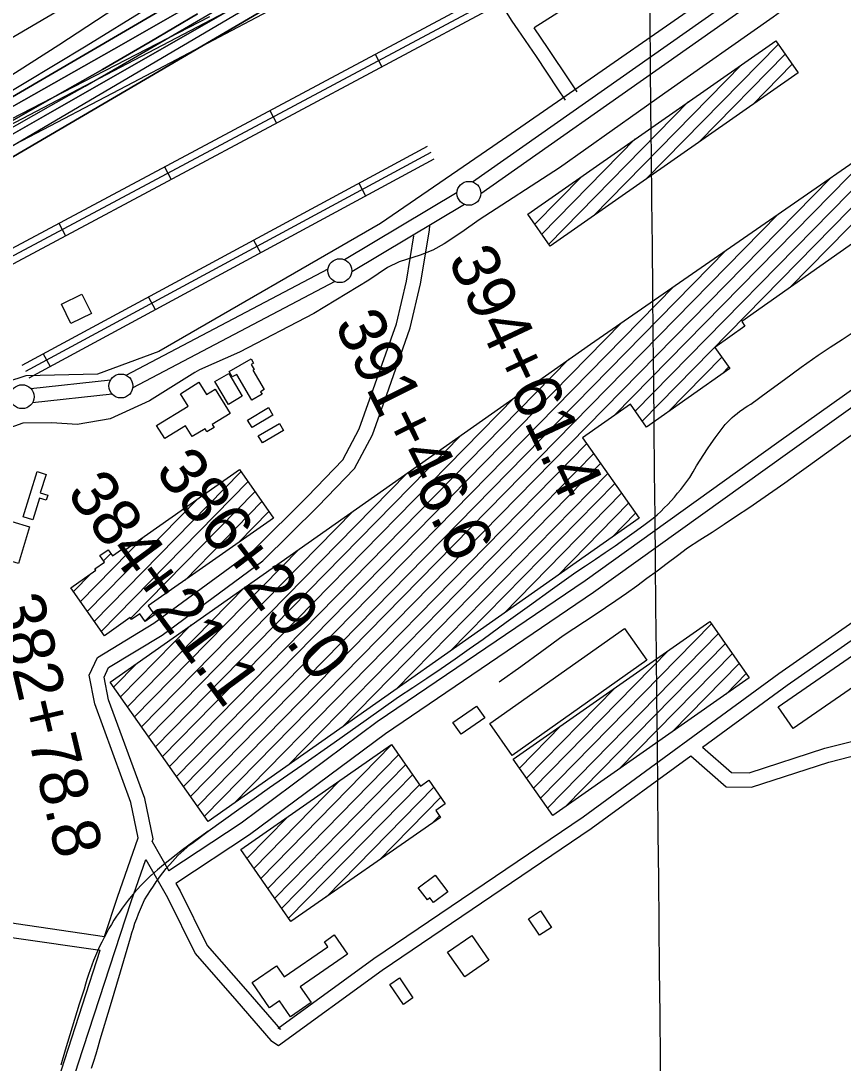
# Model space of a CAD drawing. Extents: x 3625074 to 3663148, y 511451 to 537151.
# Drawn here: x 3643792 to 3645512, y 518337 to 520518 of the extents above; entities that cross this region are included whole.
import ezdxf

# ---------------------------------------------------------------- set-up
doc = ezdxf.new("R2010")
doc.units = 0
for name, color, linetype in [('V-BLDG-OTLN', 7, 'Continuous'), ('V-CHAN-DOCK', 7, 'Continuous'), ('V-GRID-MAJR', 7, 'Continuous'), ('V-LEVE-TOET', 7, 'Continuous'), ('V-RAIL-TRAK', 7, 'Continuous'), ('V-RIVR-EDGE', 7, 'Continuous'), ('V-ROAD-CNTR', 7, 'Continuous'), ('V-SURV-IDEN', 7, 'Continuous'), ('V-SURV-LINE', 7, 'Continuous'), ('V-TOPO-DPTH', 7, 'Continuous'), ('V-TOPO-MAJR', 7, 'Continuous'), ('V-TOPO-MINR', 7, 'Continuous'), ('V-TOPO-WATR', 7, 'Continuous')]:
    doc.layers.add(name, color=color, linetype=linetype)

msp = doc.modelspace()

# ---------------------------------------------------------------- linework, layer by layer
at = {"layer": 'V-BLDG-OTLN'}
for p, q in [((3645400.9, 519960.6), (3645921.3, 520491.5)), ((3645100, 520187.3), (3645376, 520468.9)), ((3645211.4, 520265.3), (3645390.6, 520448.1)), ((3644988.5, 520109.3), (3645299.9, 520427)), ((3645091.6, 519680.7), (3645812.2, 520415.9)), ((3645322.8, 520343.3), (3645405.2, 520427.3)), ((3644896, 520050.6), (3645188.4, 520349)), ((3645077, 519701.5), (3645703.1, 520340.3)), ((3644881.4, 520071.5), (3645077, 520271)), ((3645033.4, 519692.7), (3645594.1, 520264.7)), ((3644176.2, 518853.8), (3645485, 520189.2)), ((3644866.8, 520092.3), (3644965.5, 520193)), ((3644161.5, 518874.6), (3645375.9, 520113.6)), ((3644852.2, 520113.1), (3644854.1, 520115)), ((3644146.9, 518895.4), (3645266.8, 520038)), ((3644132.3, 518916.2), (3645157.8, 519962.5)), ((3644117.6, 518937), (3645048.7, 519886.9)), ((3644103, 518957.8), (3644938.1, 519809.8)), ((3645144.7, 519699.1), (3645257.8, 519814.6)), ((3645257.6, 519778.6), (3645272.5, 519793.8)), ((3644088.4, 518978.5), (3644825.3, 519730.4)), ((3644073.7, 518999.3), (3644712.5, 519651)), ((3644237.3, 518880.5), (3644975.3, 519633.4)), ((3644350.2, 518959.9), (3644989.9, 519612.6)), ((3644463.1, 519039.4), (3645004.5, 519591.8)), ((3643945.5, 519261.4), (3644252.3, 519574.4)), ((3644059.1, 519020.1), (3644599.7, 519571.6)), ((3644576, 519118.9), (3645019.2, 519571)), ((3643960.2, 519240.6), (3644266.9, 519553.6)), ((3644688.9, 519198.4), (3645033.8, 519550.3)), ((3644021.9, 519267.9), (3644281.5, 519532.8)), ((3644801.8, 519277.8), (3645048.4, 519529.5)), ((3643930.9, 519282.2), (3644162.5, 519518.5)), ((3644135.2, 519347.7), (3644296.1, 519512)), ((3644914.7, 519357.3), (3645063, 519508.7)), ((3644044.5, 519040.9), (3644486.8, 519492.2)), ((3644247.4, 519426.6), (3644310.7, 519491.1)), ((3645027.6, 519436.8), (3645077.7, 519487.9)), ((3643916.3, 519303), (3644050.2, 519439.6)), ((3644029.9, 519061.7), (3644374, 519412.9)), ((3643964.8, 519388.2), (3643979.9, 519403.6)), ((3643947.4, 519370.5), (3643951.1, 519374.2)), ((3643901.7, 519323.8), (3643938.1, 519360.9)), ((3644015.2, 519082.5), (3644261.2, 519333.5)), ((3644051.3, 519262.2), (3644068.4, 519279.6)), ((3644000.6, 519103.3), (3644148.4, 519254.1)), ((3644878.5, 518891.8), (3645236.1, 519256.6)), ((3644893.1, 518870.9), (3645250.7, 519235.8)), ((3644930.8, 518873.8), (3645265.3, 519215)), ((3644863.9, 518912.6), (3645146.1, 519200.5)), ((3645042.8, 518952.3), (3645279.9, 519194.2)), ((3643986, 519124.1), (3644035.6, 519174.7)), ((3645154.8, 519030.8), (3645294.5, 519173.4)), ((3645266.8, 519109.4), (3645309.1, 519152.5)), ((3644849.2, 518933.4), (3645034.1, 519122)), ((3644834.6, 518954.2), (3644922.1, 519043.4)), ((3644293.7, 518723.8), (3644567.4, 519003)), ((3644308.3, 518702.9), (3644582, 518982.1)), ((3644322.8, 518682), (3644596.5, 518961.3)), ((3644337.4, 518661.1), (3644611.1, 518940.4)), ((3644279.2, 518744.6), (3644459.8, 518928.9)), ((3644351.9, 518640.3), (3644625.6, 518919.5)), ((3644430.8, 518685), (3644655.5, 518914.3)), ((3644541.2, 518762), (3644670, 518893.4)), ((3644264.6, 518765.5), (3644349.4, 518852)), ((3644651.6, 518838.9), (3644667.2, 518854.8))]:
    msp.add_line(p, q, dxfattribs=at)
for points in [[(3643978.6, 519134.6), (3644983.5, 519841.7), (3645997.7, 520544.4), (3646099.9, 520399.9), (3645932.9, 520282.4), (3645909.4, 520315.6), (3645785.3, 520228.2), (3645810.4, 520192.4), (3645695, 520111.2), (3645668.5, 520148.9), (3645299.4, 519889.1), (3645306.3, 519879.2), (3645243.5, 519834.9), (3645274.7, 519790.6), (3645100.6, 519668.1), (3645066.7, 519716.2), (3644966.6, 519645.7), (3645085.1, 519477.3), (3644183.9, 518842.9)], [(3644852, 520113.5), (3645370.7, 520476.5), (3645417.5, 520409.5), (3644898.8, 520046.6)], [(3643876.6, 519925), (3643919.7, 519946.4), (3643939.8, 519905.8), (3643896.6, 519884.5)], [(3644227.5, 519784.4), (3644273.4, 519811.1), (3644278.6, 519802), (3644273.9, 519799.2), (3644279.9, 519788.8), (3644277.3, 519787.3), (3644301, 519746.4), (3644293.4, 519742), (3644296.5, 519736.7), (3644274.8, 519724.1), (3644243.3, 519778.3), (3644234.1, 519772.9)], [(3644075.9, 519671.5), (3644141.5, 519712), (3644125.5, 519737.9), (3644164.1, 519761.7), (3644179.9, 519736.2), (3644198.1, 519747.5), (3644229.5, 519696.6), (3644192.1, 519673.5), (3644196, 519667.3), (3644181.1, 519658.1), (3644177.1, 519664.6), (3644150.2, 519648.1), (3644136.3, 519670.7), (3644092.9, 519644)], [(3644226.2, 519715.5), (3644197.9, 519763.3), (3644226.6, 519780.3), (3644254.9, 519732.4)], [(3644266.2, 519682.6), (3644309.7, 519708.7), (3644319.1, 519693), (3644275.6, 519666.9)], [(3644288.3, 519650), (3644332.8, 519675.8), (3644341.5, 519660.8), (3644297, 519635)], [(3643796.7, 519480.5), (3643826, 519574.9), (3643844.6, 519569.1), (3643832.6, 519530.3), (3643848.2, 519525.4), (3643844.9, 519514.8), (3643830.7, 519519.2), (3643816.8, 519474.3)], [(3644004.9, 519407.8), (3644248.9, 519579.2), (3644320.2, 519477.7), (3644058.4, 519293.8), (3644071.5, 519275.1), (3644051.9, 519261.4), (3644040.6, 519277.5), (3644023.5, 519265.5), (3644020.8, 519269.4), (3643966.6, 519231.4), (3643896.3, 519331.6), (3643948.8, 519368.5), (3643946.9, 519371.2), (3643966.8, 519385.3), (3643957, 519399.2), (3643974.4, 519411.4), (3643983.4, 519398.6), (3644002.2, 519411.7)], [(3643772.9, 519470.4), (3643810.3, 519459.1), (3643787.2, 519382.4), (3643749.8, 519393.6)], [(3645740.3, 519267.2), (3645407.2, 519037.4), (3645375.8, 519082.9), (3645708.9, 519312.7)], [(3644821.5, 518972.9), (3645232.8, 519261.3), (3645315.4, 519143.5), (3644904.2, 518855.1)], [(3644772.4, 519047.7), (3645054.1, 519246.6), (3645101, 519180.2), (3644819.3, 518981.2)], [(3644695.6, 519049.8), (3644744.7, 519084.4), (3644762, 519060), (3644712.8, 519025.4)], [(3644251.8, 518784), (3644567, 519003.6), (3644627.7, 518916.6), (3644645.3, 518928.9), (3644679.6, 518879.8), (3644659.6, 518865.8), (3644669.6, 518851.4), (3644356.7, 518633.4)], [(3644623, 518703.8), (3644658.3, 518730.6), (3644684.8, 518695.7), (3644654.8, 518673), (3644647.3, 518682.8), (3644642, 518678.7)], [(3644876.3, 518604.7), (3644853.7, 518639), (3644878.9, 518655.6), (3644901.5, 518621.3)], [(3644275.9, 518505.8), (3644326.7, 518540.8), (3644342.5, 518518), (3644433.8, 518580.8), (3644426.7, 518591.1), (3644447.2, 518605.3), (3644475, 518564.9), (3644376.1, 518496.8), (3644399, 518463.7), (3644355.8, 518433.9), (3644332.7, 518467.4), (3644312.1, 518453.2)], [(3644720.2, 518517.4), (3644684.3, 518569.2), (3644734.8, 518604.3), (3644770.8, 518552.5)], [(3644592.1, 518460.1), (3644563.6, 518501.6), (3644583.5, 518515.3), (3644612, 518473.8)]]:
    msp.add_lwpolyline(points, close=True, dxfattribs=at)
at = {"layer": 'V-CHAN-DOCK'}
msp.add_lwpolyline([(3643661.3, 520243.5), (3643681.8, 520207.2), (3643779.7, 520259.8), (3644027.7, 520389.5), (3644476.8, 520627.8), (3644663, 520725.6), (3644776.6, 520784.7), (3644751.3, 520832.8), (3644655.6, 520782.5), (3644662.6, 520769.1), (3644555.6, 520712.9), (3643765.1, 520298), (3643661.3, 520243.5)], dxfattribs=at)
at = {"layer": 'V-GRID-MAJR'}
msp.add_spline([(3645143, 517019), (3645082.2, 523076.2), (3645021.4, 529136.9), (3644995.2, 531741.3)], degree=3, dxfattribs=at)
at = {"layer": 'V-LEVE-TOET'}
msp.add_line((3644165.4, 519787.7), (3644155.7, 519782.1), dxfattribs=at)
for points in [[(3645510.9, 520632.4), (3645365.1, 520525.7), (3645139, 520367), (3644918.6, 520210.5), (3644750.7, 520101.8), (3644714.4, 520075.6)], [(3645226.2, 520566), (3644923.1, 520354.8), (3644779.1, 520255.1), (3644544, 520094.3), (3644080.2, 519826.1), (3643952.4, 519778.9), (3643802.2, 519775.4), (3643720.8, 519749.1)], [(3644714.4, 520075.6), (3644677.4, 520051.5), (3644653.3, 520038.2), (3644626.7, 520027.7), (3644583, 520013.6), (3644558.9, 520001.7), (3644519.7, 519975.6)], [(3644519.7, 519975.6), (3644404.6, 519906), (3644249.4, 519824.8), (3644165.4, 519787.7)], [(3644155.7, 519782.1), (3644061, 519723.1), (3643978.8, 519685.6), (3643909.9, 519673.5), (3643856.4, 519676.6), (3643796, 519676.5), (3643735.5, 519654.9), (3643660.2, 519634.2), (3643570.1, 519626.2), (3643492.1, 519615.7), (3643428.7, 519593.3), (3643365, 519553.5), (3643247.1, 519496.5), (3643145.1, 519441.8), (3642963.5, 519356.6), (3642833.2, 519294.8), (3642691.8, 519224.6), (3642647.1, 519196.5), (3642616.6, 519167.4), (3642578.7, 519133.2), (3642535, 519102.9)]]:
    msp.add_lwpolyline(points, dxfattribs=at)
at = {"layer": 'V-RAIL-TRAK'}
msp.add_line((3644103.3, 518752.9), (3644108.9, 518759.2), dxfattribs=at)
for points in [[(3644611.5, 519123), (3644641.2, 519142.9), (3644670.9, 519163), (3644700.4, 519183.3), (3644729.8, 519203.8), (3644759, 519224.4), (3644807.1, 519259.7), (3644855.4, 519294.8), (3644903.9, 519329.7), (3644952.5, 519364.4), (3644973.1, 519377.9), (3644993.7, 519391.7), (3645014.2, 519405.6), (3645034.5, 519419.6), (3645054.7, 519433.9), (3645074.8, 519448.3), (3645094.8, 519462.9), (3645114.6, 519477.6), (3645122.4, 519484.5), (3645130, 519491.6), (3645137.4, 519498.8), (3645144.7, 519506.3), (3645151.8, 519513.8), (3645158.7, 519521.6), (3645165.5, 519529.5), (3645172.1, 519537.5), (3645178.5, 519545.7), (3645184.7, 519554), (3645190.7, 519562.4), (3645197.8, 519574.6), (3645205.1, 519586.7), (3645212.5, 519598.6), (3645220.1, 519610.5), (3645227.9, 519622.2), (3645235.8, 519633.9), (3645243.9, 519645.4), (3645252.2, 519656.8), (3645260.7, 519668), (3645265.1, 519673.2), (3645269.8, 519678.3), (3645274.6, 519683.1), (3645279.6, 519687.9), (3645284.7, 519692.4), (3645290, 519696.8), (3645295.4, 519701), (3645301, 519705.1), (3645306.7, 519708.9), (3645312.5, 519712.6), (3645318.4, 519716), (3645353.5, 519742.1), (3645388.7, 519767.9), (3645424.1, 519793.5), (3645459.7, 519818.8), (3645484.6, 519835.3), (3645509.6, 519851.6), (3645534.6, 519867.9)], [(3644792.5, 519134.9), (3644837.2, 519167), (3644881.8, 519199.5), (3644926.1, 519232.1), (3644948.4, 519246.4), (3644970.6, 519260.9), (3644992.7, 519275.6), (3645014.7, 519290.4), (3645036.5, 519305.4), (3645058.2, 519320.6), (3645079.8, 519336), (3645101.2, 519351.6), (3645122.6, 519367.3), (3645143.8, 519383.2), (3645164.9, 519399.3), (3645185.8, 519415.5), (3645211.7, 519431.9), (3645237.4, 519448.5), (3645263.1, 519465.2), (3645288.6, 519482.1), (3645314.1, 519499.2), (3645339.4, 519516.4), (3645364.6, 519533.9), (3645389.7, 519551.4), (3645414.6, 519569.2), (3645439.5, 519587.1), (3645464.2, 519605.2), (3645511.4, 519639), (3645558.8, 519672.6)], [(3644108.9, 518759.2), (3644114.6, 518765.4), (3644120.5, 518771.4), (3644126.5, 518777.3), (3644132.7, 518782.9), (3644139.1, 518788.4), (3644145.6, 518793.8), (3644152.3, 518798.9), (3644183.9, 518822.3), (3644215.8, 518845.5), (3644247.8, 518868.4), (3644279.9, 518891.2), (3644312.2, 518913.7), (3644379.7, 518960.9), (3644447.1, 519008.2), (3644514.4, 519055.7), (3644581.6, 519103.4), (3644611.5, 519123)], [(3644183.9, 518822.3), (3644170.2, 518812.8), (3644156.6, 518803.1), (3644143.2, 518793.2), (3644129.8, 518783.2), (3644116.6, 518773), (3644103.5, 518762.7), (3644090.5, 518752.2), (3644077.7, 518741.5), (3644065, 518730.6), (3644064.7, 518730.4)], [(3643939.7, 518326.4), (3643944.6, 518341.4), (3643949.3, 518356.4), (3643953.8, 518371.5), (3643958.1, 518386.7), (3643979.3, 518457.5), (3644000.3, 518528.4), (3644021, 518599.3), (3644024, 518609.5), (3644027.2, 518619.6), (3644030.6, 518629.7), (3644034.2, 518639.7), (3644038, 518649.6), (3644042, 518659.5), (3644046.2, 518669.2), (3644050.6, 518678.9), (3644056.5, 518688.6), (3644062.7, 518698.2), (3644069, 518707.6), (3644075.1, 518716.4), (3644075.5, 518716.9), (3644082.2, 518726.1), (3644089.1, 518735.2), (3644096.1, 518744.1), (3644103.3, 518752.9)], [(3644064.7, 518730.4), (3644057.6, 518723.6), (3644050.2, 518716.4), (3644043.1, 518709), (3644036.1, 518701.5), (3644029.3, 518693.9), (3644022.7, 518686), (3644016.2, 518678.1), (3644009.9, 518670), (3644003.8, 518661.7), (3643997.9, 518653.3), (3643992.1, 518644.8), (3643986.6, 518636.2), (3643981.3, 518627.4), (3643976.1, 518618.6), (3643971, 518609.4), (3643966, 518600), (3643961.2, 518590.6), (3643956.6, 518581.1), (3643952.2, 518571.5), (3643948, 518561.8), (3643944, 518552.1), (3643940.2, 518542.2), (3643936.6, 518532.3), (3643933.1, 518522.3), (3643929.9, 518512.2), (3643926.9, 518502.1), (3643924.1, 518491.9), (3643914, 518460.2), (3643904, 518428.4), (3643894.2, 518396.5), (3643884.6, 518364.6), (3643875.2, 518332.6)]]:
    msp.add_lwpolyline(points, dxfattribs=at)
at = {"layer": 'V-RIVR-EDGE'}
msp.add_lwpolyline([(3643749, 520301.1), (3644187.2, 520527)], dxfattribs=at)
at = {"layer": 'V-ROAD-CNTR'}
for p, q in [((3644532.9, 520448.5), (3644547.1, 520422.1)), ((3644312.4, 520330.7), (3644326.6, 520304.2)), ((3644092, 520212.8), (3644106.1, 520186.4)), ((3644498.4, 520178.1), (3644512.6, 520151.7)), ((3643871.5, 520095), (3643885.6, 520068.5)), ((3644278.5, 520059.2), (3644292.8, 520032.8)), ((3644058.6, 519940.2), (3644072.9, 519913.8)), ((3643838.7, 519821.2), (3643853, 519794.8))]:
    msp.add_line(p, q, dxfattribs=at)
for points in [[(3645512.5, 520951.6), (3645408.9, 520880.4), (3645267.5, 520782.3), (3645107.2, 520669.1), (3644956.6, 520562.3), (3644865.4, 520503.3)], [(3645842.4, 520826.9), (3645843.1, 520818.9), (3645885.2, 520748.9), (3645984.3, 520633.2), (3646102.7, 520493.9), (3646172.7, 520423.2), (3646223.4, 520354), (3646235.5, 520300), (3646226, 520253.8), (3646195.5, 520208.2), (3646116.7, 520154.5), (3646000.6, 520079.5), (3645902.1, 520001.7), (3645682.9, 519854.8), (3645377.4, 519637.4), (3644972.2, 519346.6), (3644537.2, 519051), (3644252.9, 518839.5), (3644101.4, 518739.4)], [(3643614, 519940.3), (3644970.3, 520665.3)], [(3643619.8, 519960.4), (3644776.2, 520578.6)], [(3643634.5, 519934.3), (3644795.6, 520554.9)], [(3644931, 520351.9), (3644915, 520375.8), (3644870.1, 520443.6), (3644831.9, 520499), (3644819.2, 520517.5), (3644795.6, 520554.9)], [(3644955.5, 520369.2), (3644940, 520392.4), (3644895, 520460.4), (3644865.4, 520503.3)], [(3643794.8, 519797.4), (3644642.1, 520255.9)], [(3644649.2, 520242.7), (3643801.9, 519784.2)], [(3643809, 519771), (3644656.3, 520229.5)], [(3644066.8, 518801), (3644068.6, 518806.3), (3644051, 518890.9), (3643975.5, 519097.3), (3643966, 519144.8), (3643975.3, 519164.8), (3644087.1, 519232.9), (3644297.7, 519387.9), (3644413, 519501.8), (3644489.9, 519581.7), (3644527.1, 519652), (3644561.3, 519748.2), (3644606.1, 519875.7), (3644628, 519967.7), (3644646.4, 520080.4), (3644647.4, 520090.6)], [(3643967, 518602.2), (3643993.8, 518684.7), (3644037.5, 518808.4), (3644022.1, 518882.6), (3643946.5, 519089.2), (3643934.6, 519148.6), (3643951.9, 519185.7), (3644070.3, 519257.9), (3644278.2, 519410.7), (3644391.6, 519522.8), (3644465.3, 519599.5), (3644499.5, 519664.1), (3644533, 519758.2), (3644577.3, 519884.2), (3644598.6, 519973.6), (3644614, 520068.4)], [(3645819, 519909.9), (3645700, 519830.1), (3645394.9, 519613), (3644989.4, 519322), (3644554.6, 519026.5), (3644270.2, 518815), (3644116.1, 518713.2)], [(3644116.1, 518713.2), (3644124.9, 518697.5), (3644181.8, 518583.5), (3644266.4, 518486.3), (3644335, 518407.2), (3644330, 518410.6), (3644530.1, 518556.3), (3644967.6, 518852.4), (3645377, 519152.7), (3646026.1, 519605.5)], [(3645192.9, 518980.5), (3645266.9, 518915.3), (3645319.7, 518914.4), (3645481.8, 518967.2), (3645598.3, 518996.7), (3645654.2, 519005.1), (3645709.2, 519037.6), (3645760.2, 519102), (3645832.8, 519158.5), (3645949.7, 519230.9), (3646087.3, 519315.4), (3646171.3, 519374.4), (3646204, 519395.6), (3646166.1, 519440), (3646084.6, 519557.7), (3646063.4, 519598.7)], [(3645217.7, 518998.6), (3645394.4, 519128.3), (3646040, 519578.6)], [(3645217.7, 518998.6), (3645278.4, 518945.1), (3645315.2, 518944.4), (3645473.5, 518996.1), (3645592.4, 519026.2), (3645644, 519033.9), (3645689.2, 519060.6), (3645738.9, 519123.5), (3645815.6, 519183.1), (3645933.9, 519256.5), (3646070.8, 519340.5), (3646154.5, 519399.3), (3646158.9, 519402.2), (3646142.3, 519421.6), (3646058.9, 519542.2), (3646040, 519578.6)], [(3644053.5, 518763.4), (3644098.4, 518683.4), (3644156.7, 518566.7), (3644243.7, 518466.7), (3644314.9, 518384.6), (3644330.6, 518374), (3644547.3, 518531.7), (3644984.9, 518827.9), (3645192.9, 518980.5)], [(3644066.8, 518801), (3644101.4, 518739.4)], [(3643806.6, 517979.7), (3643824.6, 518061.3), (3643912.1, 518335.9), (3644022.3, 518675.1), (3644053.5, 518763.4)], [(3643557.3, 518666.1), (3643596.4, 518657.6), (3643782.2, 518629.2), (3643967, 518602.2)], [(3643548.6, 518637.3), (3643590.9, 518628), (3643777.8, 518599.5), (3643957.6, 518573.3)], [(3643777.3, 517986.1), (3643795.6, 518069.1), (3643883.6, 518345.1), (3643957.6, 518573.3)]]:
    msp.add_lwpolyline(points, dxfattribs=at)
at = {"layer": 'V-SURV-LINE'}
for points in [[(3644736.7, 520180.9), (3645557.7, 520758.9)], [(3645575, 520734.3), (3644754, 520156.4)], [(3644468.5, 520018.4), (3644704.1, 520159.8)], [(3644719.6, 520134), (3644483.9, 519992.7)], [(3644011.9, 519776.6), (3644434.4, 519999.2)], [(3644448.4, 519972.7), (3644025.9, 519750)], [(3643812.7, 519748.6), (3643979.7, 519766.8)], [(3643983, 519736.9), (3643816, 519718.8)]]:
    msp.add_lwpolyline(points, dxfattribs=at)
for centre in [(3644729, 520157.2), (3644459.1, 519995.3), (3644001.2, 519754), (3643794.5, 519731.6)]:
    msp.add_circle(centre, 25, dxfattribs=at)
at = {"layer": 'V-TOPO-DPTH'}
for points in [[(3643485.5, 520175.8), (3643486.9, 520176.7), (3643517.4, 520193.9), (3643548, 520211.2), (3643578.5, 520228.5), (3643609.1, 520245.7), (3643986.6, 520458.9), (3644090.1, 520518.1), (3644193.3, 520578), (3644295.8, 520638.8), (3644397.9, 520700.4), (3644576.6, 520809.3), (3644589.1, 520817), (3644601.5, 520824.7), (3644613.8, 520832.6), (3644626.1, 520840.6), (3645146.6, 521181.4), (3645226.5, 521234.5), (3645306, 521288.3)], [(3645306, 521288.3), (3645226.5, 521234.5), (3645146.6, 521181.4), (3644626.1, 520840.6), (3644613.8, 520832.6), (3644601.5, 520824.7), (3644589.1, 520817), (3644576.6, 520809.3), (3644397.9, 520700.4), (3644295.8, 520638.8), (3644193.3, 520578), (3644090.1, 520518.1), (3643986.6, 520458.9), (3643609.1, 520245.7), (3643578.5, 520228.5), (3643548, 520211.2), (3643517.4, 520193.9), (3643486.9, 520176.7), (3643485.5, 520175.8)], [(3644681.8, 520765.8), (3641579.2, 518946.4)], [(3644593, 520749.7), (3643839, 520317.7), (3643795.1, 520292.7), (3643751.2, 520267.9), (3643707.2, 520243.2), (3643663.2, 520218.6), (3643592.9, 520179.6), (3643583.9, 520174.6), (3643574.9, 520169.6), (3643566, 520164.5), (3643557, 520159.3), (3643531.2, 520144.4), (3643510.7, 520132.3)], [(3643510.7, 520132.3), (3643531.2, 520144.4), (3643557, 520159.3), (3643566, 520164.5), (3643574.9, 520169.6), (3643583.9, 520174.6), (3643592.9, 520179.6), (3643663.2, 520218.6), (3643707.2, 520243.2), (3643751.2, 520267.9), (3643795.1, 520292.7), (3643839, 520317.7), (3644593, 520749.7)], [(3643477.7, 520189.9), (3643526.4, 520215.6), (3643533.3, 520219.3), (3643540.2, 520223.1), (3643547.1, 520227), (3643553.9, 520231), (3644379.6, 520713.4)], [(3644379.6, 520713.4), (3643553.9, 520231), (3643547.1, 520227), (3643540.2, 520223.1), (3643533.3, 520219.3), (3643526.4, 520215.6), (3643477.7, 520189.9)], [(3643495.5, 520152.7), (3643522, 520167.9), (3643541.7, 520179.1), (3643561.5, 520190.3), (3643581.2, 520201.5), (3643601, 520212.6), (3643762.4, 520302.9), (3643862.7, 520359.4), (3643962.6, 520416.5), (3644062.2, 520474.3), (3644161.5, 520532.7)], [(3644161.5, 520532.7), (3644062.2, 520474.3), (3643962.6, 520416.5), (3643862.7, 520359.4), (3643762.4, 520302.9), (3643601, 520212.6), (3643581.2, 520201.5), (3643561.5, 520190.3), (3643541.7, 520179.1), (3643522, 520167.9), (3643495.5, 520152.7)]]:
    msp.add_lwpolyline(points, dxfattribs=at)
at = {"layer": 'V-TOPO-MAJR'}
msp.add_lwpolyline([(3643473.6, 520199.9), (3643529.3, 520227.5), (3643532.4, 520229), (3643535.4, 520230.6), (3643538.4, 520232.3), (3643541.4, 520234), (3643798.8, 520387.5), (3643928.4, 520465.8), (3644057.5, 520545.1)], dxfattribs=at)
at = {"layer": 'V-TOPO-MINR'}
for points in [[(3643485.5, 520175.8), (3643486.9, 520176.7), (3643517.4, 520193.9), (3643548, 520211.2), (3643578.5, 520228.5), (3643609.1, 520245.7), (3643986.6, 520458.9), (3644090.1, 520518.1), (3644193.3, 520578), (3644295.8, 520638.8), (3644397.9, 520700.4), (3644576.6, 520809.3), (3644589.1, 520817), (3644601.5, 520824.7), (3644613.8, 520832.6), (3644626.1, 520840.6), (3645146.6, 521181.4), (3645226.5, 521234.5), (3645306, 521288.3)], [(3643463.7, 520225.4), (3643484.6, 520235.9), (3643520.1, 520254.4), (3643555.1, 520273.8), (3643589.8, 520293.9), (3643638.7, 520322.9), (3643697.4, 520358.3), (3643755.7, 520394.2), (3643813.6, 520430.9), (3643871.1, 520468.1), (3644519.5, 520893.2)], [(3643489.8, 520317.2), (3644468.4, 520891.4)], [(3641596.7, 518976.3), (3644678.3, 520789.4)], [(3643504.4, 520143.4), (3643539.5, 520163.6), (3643553.9, 520171.8), (3643568.2, 520179.9), (3643582.6, 520188), (3643597, 520196.1), (3643711.7, 520260), (3643783.4, 520300.2), (3643854.9, 520340.7), (3643926.2, 520381.6), (3643997.3, 520422.8), (3644564.3, 520753.3)], [(3643510.7, 520132.3), (3643531.2, 520144.4), (3643557, 520159.3), (3643566, 520164.5), (3643574.9, 520169.6), (3643583.9, 520174.6), (3643592.9, 520179.6), (3643663.2, 520218.6), (3643707.2, 520243.2), (3643751.2, 520267.9), (3643795.1, 520292.7), (3643839, 520317.7), (3644593, 520749.7)], [(3643477.7, 520189.9), (3643526.4, 520215.6), (3643533.3, 520219.3), (3643540.2, 520223.1), (3643547.1, 520227), (3643553.9, 520231), (3644379.6, 520713.4)], [(3643495.5, 520152.7), (3643522, 520167.9), (3643541.7, 520179.1), (3643561.5, 520190.3), (3643581.2, 520201.5), (3643601, 520212.6), (3643762.4, 520302.9), (3643862.7, 520359.4), (3643962.6, 520416.5), (3644062.2, 520474.3), (3644161.5, 520532.7)]]:
    msp.add_lwpolyline(points, dxfattribs=at)
at = {"layer": 'V-TOPO-WATR'}
msp.add_lwpolyline([(3641579.2, 518946.4), (3644681.8, 520765.8)], dxfattribs=at)

# ---------------------------------------------------------------- texts
at = {"layer": 'V-SURV-IDEN'}
for s, rotation, p in [('394+61.4', 295.1529, (3644684, 520018.9)), ('391+46.6', 296.3948, (3644446.6, 519883)), ('386+29.0', 307.3916, (3644070.5, 519575.4)), ('384+21.1', 306.3897, (3643885.6, 519529.3)), ('382+78.8', 283.3227, (3643738.4, 519307.1))]:
    msp.add_text(s, height=100, rotation=rotation, dxfattribs=at).set_placement(p)

doc.saveas('drawing.dxf')
